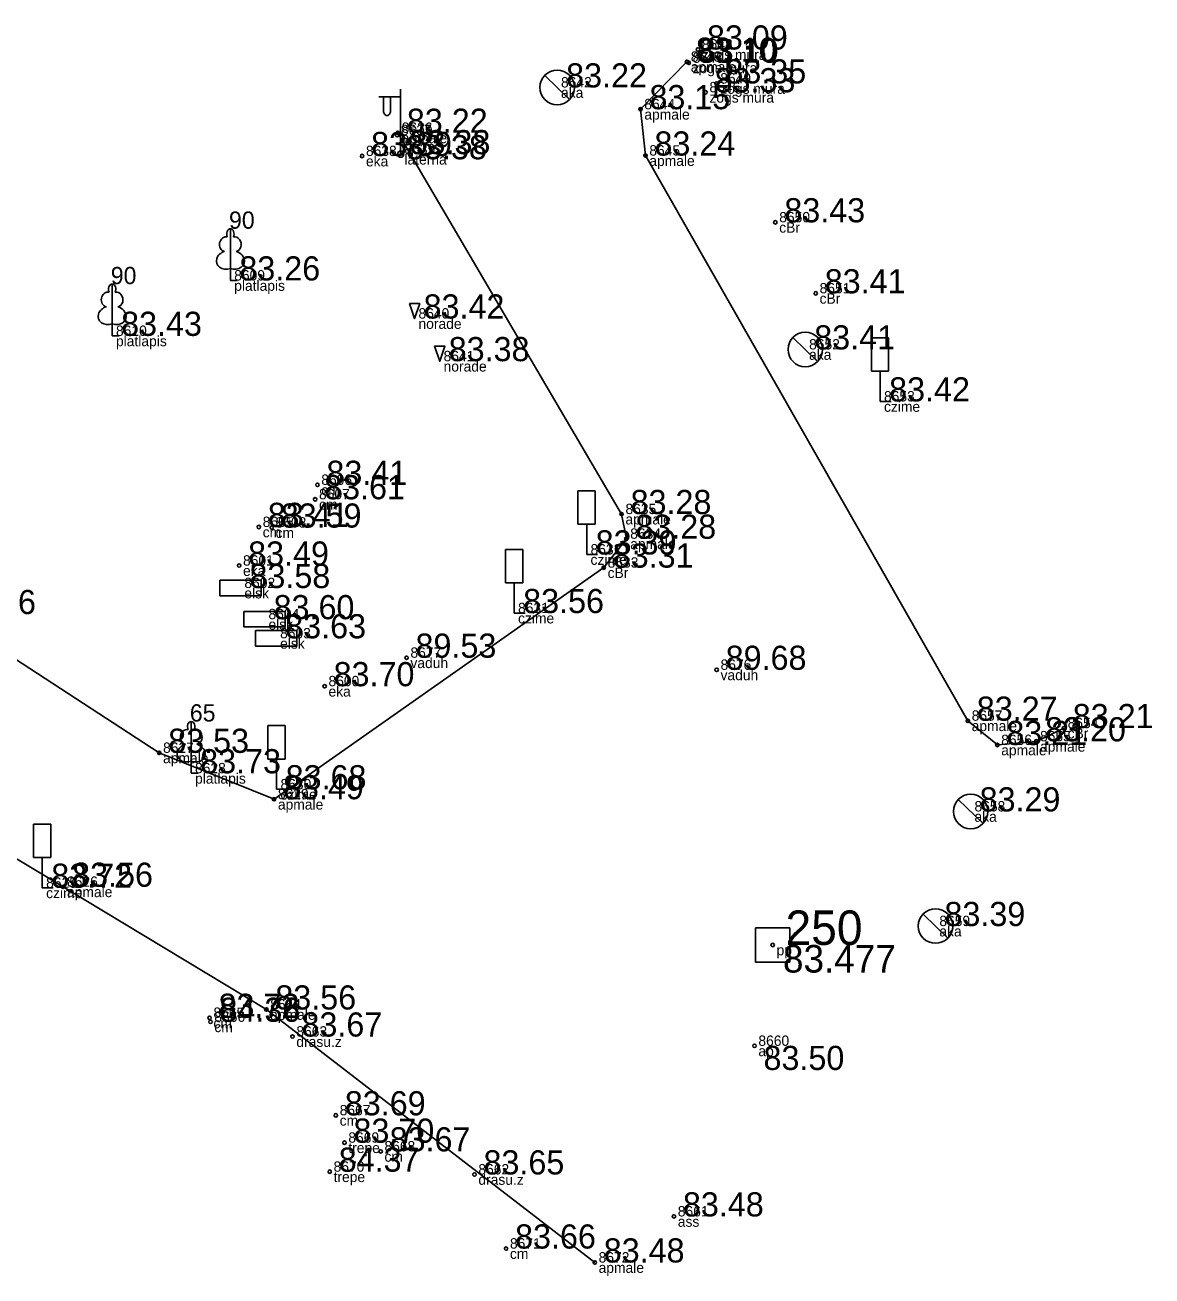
# Model space of a CAD drawing. Extents: x 614911 to 615803, y 262110 to 264311.
# Drawn here: x 615027.41 to 615060.07, y 262867.37 to 262903.62 of the extents above; entities that cross this region are included whole.
import ezdxf

# ---------------------------------------------------------------- set-up
doc = ezdxf.new("R2010")
doc.units = 0
for name, color, linetype in [('Level 1', 7, 'Continuous'), ('Level 12', 7, 'Continuous'), ('Level 16', 7, 'Continuous'), ('Level 18', 7, 'Continuous'), ('Level 19', 7, 'Continuous'), ('Level 37', 7, 'Continuous'), ('Level 44', 7, 'Continuous'), ('Level 53', 7, 'Continuous'), ('Level 54', 7, 'Continuous'), ('Level 57', 7, 'Continuous'), ('Level 58', 7, 'Continuous')]:
    doc.layers.add(name, color=color, linetype=linetype)

msp = doc.modelspace()

# ---------------------------------------------------------------- linework, layer by layer
at = {"layer": 'Level 1'}
for p, q in [((615033.36, 262896.568), (615033.36, 262896.221)), ((615033.36, 262896.221), (615033.56, 262896.221)), ((615029.933, 262894.962), (615029.933, 262894.615)), ((615029.933, 262894.615), (615030.133, 262894.615)), ((615032.225, 262882.286), (615032.225, 262881.939)), ((615032.225, 262881.939), (615032.425, 262881.939))]:
    msp.add_line(p, q, dxfattribs=at)
for points in [[(615033.36, 262897.721), (615033.36, 262896.568)], [(615033.45, 262897.489), (615033.449, 262897.49)], [(615029.933, 262896.115), (615029.933, 262894.962)], [(615030.023, 262895.883), (615030.022, 262895.884)], [(615032.225, 262883.439), (615032.225, 262882.286)], [(615032.315, 262883.207), (615032.314, 262883.208)]]:
    msp.add_lwpolyline(points, dxfattribs=at)
for centre, major_axis, ratio, start_param, end_param in [((615033.232, 262897.276), (-0.039, -0.212), 0.861323, 3.141593, 6.283185), ((615033.36, 262897.571), (0, -0.15), 0.707107, 3.14537, 5.287485), ((615033.36, 262897.571), (0, -0.15), 0.707107, 0.995701, 3.137816), ((615033.488, 262897.276), (0.039, -0.212), 0.861323, 0, 3.141593), ((615033.27, 262896.814), (0.307, 0.095), 0.814445, 1.570796, 4.752015), ((615033.45, 262896.814), (-0.307, 0.095), 0.814445, 1.531171, 4.712389), ((615029.933, 262895.965), (0, -0.15), 0.707107, 3.14537, 5.287485), ((615029.933, 262895.965), (0, -0.15), 0.707107, 0.995701, 3.137816), ((615029.805, 262895.67), (-0.039, -0.212), 0.861323, 3.141593, 6.283185), ((615030.061, 262895.67), (0.039, -0.212), 0.861323, 0, 3.141593), ((615029.843, 262895.208), (0.307, 0.095), 0.814445, 1.570796, 4.752015), ((615030.023, 262895.208), (-0.307, 0.095), 0.814445, 1.531171, 4.712389), ((615032.225, 262883.289), (0, -0.15), 0.707107, 3.14537, 5.287485), ((615032.225, 262883.289), (0, -0.15), 0.707107, 0.995701, 3.137816), ((615032.097, 262882.994), (-0.039, -0.212), 0.861323, 3.141593, 6.283185), ((615032.353, 262882.994), (0.039, -0.212), 0.861323, 0, 3.141593), ((615032.135, 262882.532), (0.307, 0.095), 0.814445, 1.570796, 4.752015), ((615032.315, 262882.532), (-0.307, 0.095), 0.814445, 1.531171, 4.712389)]:
    msp.add_ellipse(centre, major_axis=major_axis, ratio=ratio, start_param=start_param, end_param=end_param, dxfattribs=at)
at = {"layer": 'Level 12'}
for p, q in [((615042.473, 262902.163), (615043.191, 262901.467)), ((615042.832, 262901.815), (615042.831, 262901.814)), ((615049.664, 262894.57), (615050.382, 262893.874)), ((615050.023, 262894.222), (615050.022, 262894.221)), ((615054.458, 262881.181), (615055.176, 262880.485)), ((615054.817, 262880.833), (615054.816, 262880.832)), ((615053.439, 262877.859), (615054.157, 262877.163)), ((615053.798, 262877.511), (615053.797, 262877.51))]:
    msp.add_line(p, q, dxfattribs=at)
for centre in [(615042.832, 262901.815), (615050.023, 262894.222), (615054.817, 262880.833), (615053.798, 262877.511)]:
    msp.add_circle(centre, 0.5, dxfattribs=at)
at = {"layer": 'Level 16'}
for p, q in [((615052.44, 262894.562), (615051.94, 262894.562)), ((615051.94, 262893.593), (615051.94, 262894.562)), ((615052.44, 262893.593), (615052.44, 262894.562)), ((615052.44, 262893.593), (615051.94, 262893.593)), ((615052.194, 262893.593), (615052.194, 262892.715)), ((615052.194, 262892.715), (615052.509, 262892.715)), ((615043.934, 262890.127), (615043.434, 262890.127)), ((615043.434, 262889.158), (615043.434, 262890.127)), ((615043.934, 262889.158), (615043.934, 262890.127)), ((615043.934, 262889.158), (615043.434, 262889.158)), ((615043.688, 262889.158), (615043.688, 262888.28)), ((615041.833, 262888.429), (615041.333, 262888.429)), ((615041.333, 262887.46), (615041.333, 262888.429)), ((615041.833, 262887.46), (615041.833, 262888.429)), ((615043.688, 262888.28), (615044.003, 262888.28)), ((615041.833, 262887.46), (615041.333, 262887.46)), ((615041.587, 262887.46), (615041.587, 262886.582)), ((615041.587, 262886.582), (615041.902, 262886.582)), ((615034.948, 262883.321), (615034.448, 262883.321)), ((615034.448, 262882.352), (615034.448, 262883.321)), ((615034.948, 262882.352), (615034.948, 262883.321)), ((615034.948, 262882.352), (615034.448, 262882.352)), ((615034.702, 262882.352), (615034.702, 262881.474)), ((615034.702, 262881.474), (615035.017, 262881.474)), ((615028.155, 262880.467), (615027.655, 262880.467)), ((615027.655, 262879.498), (615027.655, 262880.467)), ((615028.155, 262879.498), (615028.155, 262880.467)), ((615028.155, 262879.498), (615027.655, 262879.498)), ((615027.909, 262879.498), (615027.909, 262878.62)), ((615027.909, 262878.62), (615028.224, 262878.62))]:
    msp.add_line(p, q, dxfattribs=at)
at = {"layer": 'Level 18'}
for points in [[(615033.054, 262887.532), (615034.254, 262887.532), (615034.254, 262887.082), (615033.054, 262887.082)], [(615033.753, 262886.629), (615034.953, 262886.629), (615034.953, 262886.179), (615033.753, 262886.179)], [(615034.09, 262886.075), (615035.29, 262886.075), (615035.29, 262885.625), (615034.09, 262885.625)]]:
    msp.add_lwpolyline(points, close=True, dxfattribs=at)
at = {"layer": 'Level 19'}
for p, q in [((615048.58, 262877.464), (615049.58, 262877.464)), ((615048.58, 262876.464), (615048.58, 262877.464)), ((615049.58, 262877.464), (615049.58, 262876.464)), ((615049.58, 262876.464), (615048.58, 262876.464))]:
    msp.add_line(p, q, dxfattribs=at)
msp.add_circle((615049.08, 262876.964), 0.05, dxfattribs=at)
at = {"layer": 'Level 37'}
for points in [[(615057.516, 262883.247), (615056.716, 262882.865), (615055.591, 262882.759), (615054.735, 262883.462), (615045.392, 262899.841), (615045.247, 262901.184), (615046.594, 262902.559)], [(615016.488, 262891.726), (615017.94, 262890.859), (615025.122, 262886.554), (615031.298, 262882.531), (615034.626, 262881.187), (615044.183, 262887.899), (615044.838, 262888.736), (615044.7, 262889.451), (615038.216, 262900.5)], [(615043.922, 262867.761), (615034.403, 262875.093), (615028.514, 262878.65), (615014.305, 262887.2)]]:
    msp.add_lwpolyline(points, dxfattribs=at)
at = {"layer": 'Level 44'}
for p, q in [((615038.294, 262901.548), (615037.659, 262901.543)), ((615037.794, 262901.544), (615037.794, 262901.152)), ((615038.004, 262901.546), (615038.004, 262901.152)), ((615038.294, 262899.881), (615038.294, 262901.764))]:
    msp.add_line(p, q, dxfattribs=at)
msp.add_circle((615038.294, 262899.881), 0.09, dxfattribs=at)
msp.add_ellipse((615037.899, 262901.152), major_axis=(0, 0.151), ratio=0.695971, start_param=1.570796, end_param=4.712389, dxfattribs=at)
at = {"layer": 'Level 57'}
for centre in [(615046.914, 262902.914), (615046.594, 262902.559), (615046.647, 262902.529), (615047.449, 262901.931), (615047.134, 262901.675), (615045.247, 262901.184), (615038.192, 262900.433), (615038.216, 262900.5), (615037.178, 262899.827), (615045.392, 262899.841), (615049.157, 262897.906), (615050.327, 262895.848), (615035.884, 262890.298), (615035.818, 262889.88), (615044.7, 262889.451), (615034.186, 262889.078), (615034.559, 262889.059), (615044.838, 262888.736), (615033.615, 262887.958), (615044.183, 262887.899), (615038.467, 262885.288), (615047.456, 262884.937), (615036.093, 262884.462), (615054.735, 262883.462), (615057.516, 262883.247), (615055.591, 262882.759), (615056.716, 262882.865), (615031.298, 262882.531), (615034.626, 262881.187), (615028.514, 262878.65), (615034.403, 262875.093), (615032.757, 262874.851), (615032.785, 262874.736), (615035.161, 262874.309), (615048.553, 262874.04), (615036.417, 262872.026), (615036.668, 262871.233), (615037.715, 262870.981), (615036.24, 262870.392), (615040.437, 262870.313), (615046.217, 262869.096), (615041.352, 262868.165), (615043.922, 262867.761)]:
    msp.add_circle(centre, 0.05, dxfattribs=at)
at = {"layer": 'Level 58'}
for points in [[(615038.551, 262895.551), (615038.851, 262895.551), (615038.701, 262895.118)], [(615039.278, 262894.315), (615039.578, 262894.315), (615039.428, 262893.882)]]:
    msp.add_lwpolyline(points, close=True, dxfattribs=at)
for centre in [(615046.914, 262902.914), (615046.594, 262902.559), (615046.647, 262902.529), (615047.449, 262901.931), (615047.134, 262901.675), (615045.247, 262901.184), (615038.192, 262900.433), (615038.216, 262900.5), (615037.178, 262899.827), (615045.392, 262899.841), (615049.157, 262897.906), (615050.327, 262895.848), (615035.884, 262890.298), (615035.818, 262889.88), (615044.7, 262889.451), (615034.186, 262889.078), (615034.559, 262889.059), (615044.838, 262888.736), (615033.615, 262887.958), (615044.183, 262887.899), (615038.467, 262885.288), (615047.456, 262884.937), (615036.093, 262884.462), (615054.735, 262883.462), (615057.516, 262883.247), (615055.591, 262882.759), (615056.716, 262882.865), (615031.298, 262882.531), (615034.626, 262881.187), (615028.514, 262878.65), (615034.403, 262875.093), (615032.757, 262874.851), (615032.785, 262874.736), (615035.161, 262874.309), (615048.553, 262874.04), (615036.417, 262872.026), (615036.668, 262871.233), (615037.715, 262870.981), (615036.24, 262870.392), (615040.437, 262870.313), (615046.217, 262869.096), (615041.352, 262868.165), (615043.922, 262867.761)]:
    msp.add_circle(centre, 0.05, dxfattribs=at)

# ---------------------------------------------------------------- texts
at = {"layer": 'Level 1'}
for s, p in [(' 90', (615033.135, 262897.721)), (' 90', (615029.708, 262896.115)), (' 65', (615032, 262883.439))]:
    msp.add_text(s, height=0.5, dxfattribs=at).set_placement(p)
at = {"layer": 'Level 19'}
for s, height, p in [(' 250', 1, (615049.08, 262876.964)), (' 83.477', 0.8, (615049.08, 262876.164))]:
    msp.add_text(s, height=height, dxfattribs=at).set_placement(p)
at = {"layer": 'Level 53'}
for s, p in [(' apmale', (615046.594, 262902.259)), (' zogs mura', (615046.914, 262902.614)), (' zogs mura', (615046.647, 262902.229)), (' zogs mura', (615047.449, 262901.631)), (' aka', (615042.832, 262901.515)), (' zogs mura', (615047.134, 262901.375)), (' apmale', (615045.247, 262900.884)), (' apmale', (615038.216, 262900.2)), (' ap', (615038.192, 262900.133)), (' eka', (615037.178, 262899.527)), (' laterna', (615038.294, 262899.581)), (' apmale', (615045.392, 262899.541)), (' cBr', (615049.157, 262897.606)), (' platlapis', (615033.36, 262895.921)), (' cBr', (615050.327, 262895.548)), (' norade', (615038.701, 262894.818)), (' platlapis', (615029.933, 262894.315)), (' aka', (615050.023, 262893.922)), (' norade', (615039.428, 262893.582)), (' czime', (615052.194, 262892.415)), (' cm', (615035.884, 262889.998)), (' cm', (615035.818, 262889.58)), (' apmale', (615044.7, 262889.151)), (' cm', (615034.186, 262888.778)), (' cm', (615034.559, 262888.759)), (' apmale', (615044.838, 262888.436)), (' czime', (615043.688, 262887.98)), (' eka', (615033.615, 262887.658)), (' cBr', (615044.183, 262887.599)), (' elsk', (615033.654, 262887.007)), (' elsk', (615034.353, 262886.104)), (' czime', (615041.587, 262886.282)), (' elsk', (615034.69, 262885.55)), (' vaduh', (615038.467, 262884.988)), (' vaduh', (615047.456, 262884.637)), (' eka', (615036.093, 262884.162)), (' apmale', (615054.735, 262883.162)), (' cBr', (615057.516, 262882.947)), (' apmale', (615055.591, 262882.459)), (' apmale', (615056.716, 262882.565)), (' apmale', (615031.298, 262882.231)), (' platlapis', (615032.225, 262881.639)), (' apmale', (615034.626, 262880.887)), (' czime', (615034.702, 262881.174)), (' aka', (615054.817, 262880.533)), (' apmale', (615028.514, 262878.35)), (' czime', (615027.909, 262878.32)), (' aka', (615053.798, 262877.211)), (' pp', (615049.08, 262876.664)), (' apmale', (615034.403, 262874.793)), (' cm', (615032.757, 262874.551)), (' cm', (615032.785, 262874.436)), (' drasu.z', (615035.161, 262874.009)), (' ap', (615048.553, 262873.74)), (' cm', (615036.417, 262871.726)), (' trepe', (615036.668, 262870.933)), (' cm', (615037.715, 262870.681)), (' trepe', (615036.24, 262870.092)), (' drasu.z', (615040.437, 262870.013)), (' ass', (615046.217, 262868.796)), (' cm', (615041.352, 262867.865)), (' apmale', (615043.922, 262867.461))]:
    msp.add_text(s, height=0.3, dxfattribs=at).set_placement(p)
at = {"layer": 'Level 54'}
for s, p in [(' 8648', (615046.914, 262902.914)), (' 8643', (615046.594, 262902.559)), (' 8647', (615046.647, 262902.529)), (' 8649', (615047.449, 262901.931)), (' 8642', (615042.832, 262901.815)), (' 8646', (615047.134, 262901.675)), (' 8644', (615045.247, 262901.184)), (' 8636', (615038.216, 262900.5)), (' 8637', (615038.192, 262900.433)), (' 8638', (615037.178, 262899.827)), (' 8639', (615038.294, 262899.881)), (' 8645', (615045.392, 262899.841)), (' 8650', (615049.157, 262897.906)), (' 8609', (615033.36, 262896.221)), (' 8651', (615050.327, 262895.848)), (' 8640', (615038.701, 262895.118)), (' 8610', (615029.933, 262894.615)), (' 8652', (615050.023, 262894.222)), (' 8641', (615039.428, 262893.882)), (' 8653', (615052.194, 262892.715)), (' 8606', (615035.884, 262890.298)), (' 8607', (615035.818, 262889.88)), (' 8635', (615044.7, 262889.451)), (' 8605', (615034.186, 262889.078)), (' 8608', (615034.559, 262889.059)), (' 8634', (615044.838, 262888.736)), (' 8632', (615043.688, 262888.28)), (' 8601', (615033.615, 262887.958)), (' 8633', (615044.183, 262887.899)), (' 8602', (615033.654, 262887.307)), (' 8604', (615034.353, 262886.404)), (' 8631', (615041.587, 262886.582)), (' 8603', (615034.69, 262885.85)), (' 8677', (615038.467, 262885.288)), (' 8676', (615047.456, 262884.937)), (' 8600', (615036.093, 262884.462)), (' 8657', (615054.735, 262883.462)), (' 8654', (615057.516, 262883.247)), (' 8656', (615055.591, 262882.759)), (' 8655', (615056.716, 262882.865)), (' 8627', (615031.298, 262882.531)), (' 8628', (615032.225, 262881.939)), (' 8630', (615034.702, 262881.474)), (' 8629', (615034.626, 262881.187)), (' 8658', (615054.817, 262880.833)), (' 8625', (615027.909, 262878.62)), (' 8626', (615028.514, 262878.65)), (' 8659', (615053.798, 262877.511)), (' 8664', (615034.403, 262875.093)), (' 8665', (615032.757, 262874.851)), (' 8666', (615032.785, 262874.736)), (' 8663', (615035.161, 262874.309)), (' 8660', (615048.553, 262874.04)), (' 8667', (615036.417, 262872.026)), (' 8669', (615036.668, 262871.233)), (' 8668', (615037.715, 262870.981)), (' 8670', (615036.24, 262870.392)), (' 8662', (615040.437, 262870.313)), (' 8661', (615046.217, 262869.096)), (' 8671', (615041.352, 262868.165)), (' 8672', (615043.922, 262867.761))]:
    msp.add_text(s, height=0.3, dxfattribs=at).set_placement(p)
at = {"layer": 'Level 58'}
for s, p in [(' 83.09', (615046.914, 262902.914)), (' 83.10', (615046.594, 262902.559)), (' 83.10', (615046.647, 262902.529)), (' 83.35', (615047.449, 262901.931)), (' 83.22', (615042.832, 262901.815)), (' 83.33', (615047.134, 262901.675)), (' 83.15', (615045.247, 262901.184)), (' 83.22', (615038.216, 262900.5)), (' 83.39', (615037.178, 262899.827)), (' 83.38', (615038.192, 262899.733)), (' 83.38', (615038.294, 262899.881)), (' 83.24', (615045.392, 262899.841)), (' 83.43', (615049.157, 262897.906)), (' 83.26', (615033.36, 262896.221)), (' 83.41', (615050.327, 262895.848)), (' 83.42', (615038.701, 262895.118)), (' 83.43', (615029.933, 262894.615)), (' 83.41', (615050.023, 262894.222)), (' 83.38', (615039.428, 262893.882)), (' 83.42', (615052.194, 262892.715)), (' 83.41', (615035.884, 262890.298)), (' 83.61', (615035.818, 262889.88)), (' 83.28', (615044.7, 262889.451)), (' 83.41', (615034.186, 262889.078)), (' 83.59', (615034.559, 262889.059)), (' 83.28', (615044.838, 262888.736)), (' 83.39', (615043.688, 262888.28)), (' 83.49', (615033.615, 262887.958)), (' 83.31', (615044.183, 262887.899)), (' 83.58', (615033.654, 262887.307)), (' 83.46', (615025.122, 262886.554)), (' 83.60', (615034.353, 262886.404)), (' 83.56', (615041.587, 262886.582)), (' 83.63', (615034.69, 262885.85)), (' 89.53', (615038.467, 262885.288)), (' 89.68', (615047.456, 262884.937)), (' 83.70', (615036.093, 262884.462)), (' 83.27', (615054.735, 262883.462)), (' 83.21', (615057.516, 262883.247)), (' 83.21', (615055.591, 262882.759)), (' 83.20', (615056.716, 262882.865)), (' 83.53', (615031.298, 262882.531)), (' 83.73', (615032.225, 262881.939)), (' 83.68', (615034.702, 262881.474)), (' 83.49', (615034.626, 262881.187)), (' 83.29', (615054.817, 262880.833)), (' 83.72', (615027.909, 262878.62)), (' 83.56', (615028.514, 262878.65)), (' 83.39', (615053.798, 262877.511)), (' 83.56', (615034.403, 262875.093)), (' 83.72', (615032.757, 262874.851)), (' 84.36', (615032.785, 262874.736)), (' 83.67', (615035.161, 262874.309)), (' 83.50', (615048.553, 262873.34)), (' 83.69', (615036.417, 262872.026)), (' 83.70', (615036.668, 262871.233)), (' 83.67', (615037.715, 262870.981)), (' 84.37', (615036.24, 262870.392)), (' 83.65', (615040.437, 262870.313)), (' 83.48', (615046.217, 262869.096)), (' 83.66', (615041.352, 262868.165)), (' 83.48', (615043.922, 262867.761))]:
    msp.add_text(s, height=0.7, dxfattribs=at).set_placement(p)

doc.saveas('drawing.dxf')
